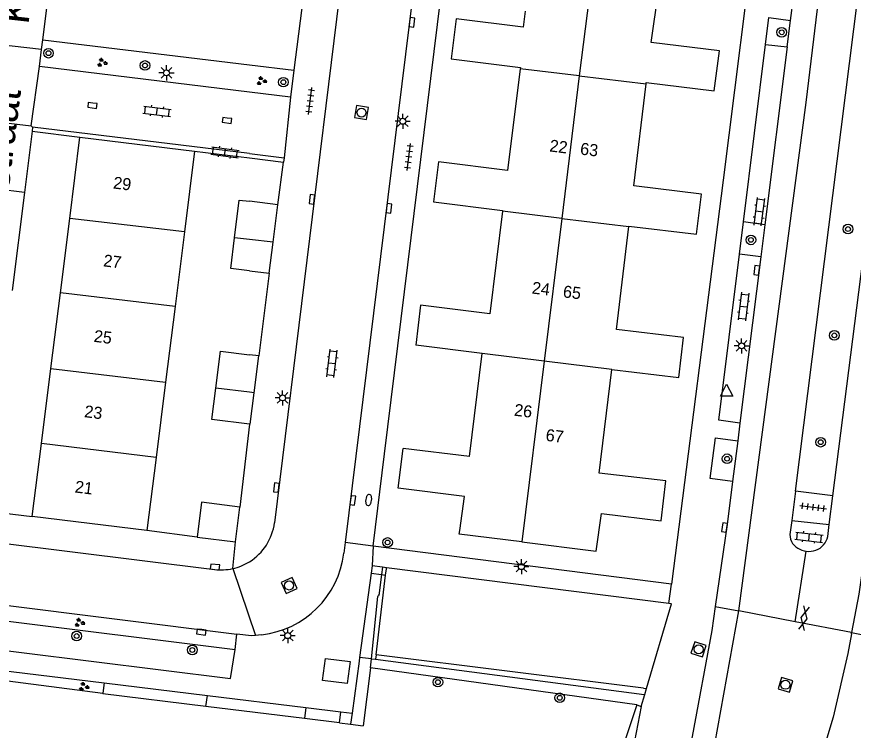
# Model space of a CAD drawing. Extents: x 131000 to 133014, y 396499 to 399001.
# Drawn here: x 131980.7 to 132050.1, y 396628 to 396687.3 of the extents above; entities that cross this region are included whole.
import ezdxf

# ---------------------------------------------------------------- set-up
doc = ezdxf.new("R2010")
doc.units = 0
for name, color, linetype in [('gg-afsc-erfafscheiding', 7, 'Continuous'), ('gg-afsc-hekwerk', 7, 'Continuous'), ('gg-afsc-muur', 7, 'Continuous'), ('gg-anno-huisnummerreeks BGT', 7, 'Continuous'), ('gg-anno-openbare ruimte label', 7, 'Continuous'), ('gg-bbg-bijgebouw', 7, 'Continuous'), ('gg-bbg-hoofdgebouw', 7, 'Continuous'), ('gg-bbg-lage trafo', 7, 'Continuous'), ('gg-bbg-tussenscheiding', 7, 'Continuous'), ('gg-knt-verharding', 7, 'Continuous'), ('gg-knt-verharding nz', 7, 'Continuous'), ('gt-grn-groengrens', 7, 'Continuous'), ('gt-grn-vlakafsluiter', 7, 'Continuous'), ('gt-grn-weggrens', 7, 'Continuous'), ('gt-symb-boom', 7, 'Continuous'), ('gt-symb-brandkraan', 7, 'Continuous'), ('gt-symb-gesloten verharding', 7, 'Continuous'), ('gt-symb-groenvak', 7, 'Continuous'), ('gt-symb-klinker verharding', 7, 'Continuous'), ('gt-symb-kolk', 7, 'Continuous'), ('gt-symb-lichtmast', 7, 'Continuous'), ('gt-symb-rioolschacht', 7, 'Continuous'), ('gt-symb-tegel verharding', 7, 'Continuous'), ('gt-symb-waterafsluiter', 7, 'Continuous')]:
    doc.layers.add(name, color=color, linetype=linetype)

# ---------------------------------------------------------------- blocks, each defined once
blk = doc.blocks.new('gt0-TEG1')
at = {"layer": 'gt-symb-tegel verharding'}
for p, q in [((-1.125, 0), (1.125, 0)), ((-0.9, -0.25), (-0.9, 0.25)), ((-0.45, -0.25), (-0.45, 0.25)), ((0, -0.25), (0, 0.25)), ((0.45, -0.25), (0.45, 0.25)), ((0.9, -0.25), (0.9, 0.25))]:
    blk.add_line(p, q, dxfattribs=at)
blk = doc.blocks.new('gt0-BOOM')
at = {"layer": 'gt-symb-boom'}
for radius in [0.4, 0.2]:
    blk.add_circle((0, 0), radius, dxfattribs=at)
blk = doc.blocks.new('gt0-GESVH1')
at = {"layer": 'gt-symb-gesloten verharding'}
for p, q in [((-0.992, -0.261), (0.008, 0.239)), ((0.008, -0.261), (-0.992, 0.239)), ((0.008, 0.239), (1.008, -0.261)), ((1.008, 0.239), (0.008, -0.261))]:
    blk.add_line(p, q, dxfattribs=at)
blk = doc.blocks.new('gt0-KL1')
at = {"layer": 'gt-symb-klinker verharding'}
for p, q in [((-1.15, 0.3), (1.15, 0.3)), ((-1, -0.3), (-1, 0.3)), ((-0.5, 0.3), (-0.5, 0.45)), ((0, -0.3), (0, 0.3)), ((0.5, 0.3), (0.5, 0.45)), ((1, -0.3), (1, 0.3)), ((-1.15, -0.3), (1.15, -0.3)), ((-0.5, -0.45), (-0.5, -0.3)), ((0.5, -0.45), (0.5, -0.3))]:
    blk.add_line(p, q, dxfattribs=at)
blk = doc.blocks.new('gt0-LMAST')
at = {"layer": 'gt-symb-lichtmast'}
for p, q in [((-0.182, 0.173), (-0.447, 0.438)), ((-0.005, 0.246), (-0.005, 0.621)), ((0.172, 0.173), (0.437, 0.438)), ((-0.255, -0.004), (-0.63, -0.004)), ((-0.182, -0.181), (-0.447, -0.446)), ((-0.005, -0.254), (-0.005, -0.629)), ((0.437, -0.446), (0.172, -0.181)), ((0.245, -0.004), (0.62, -0.004))]:
    blk.add_line(p, q, dxfattribs=at)
blk.add_circle((-0.005, -0.004), 0.25, dxfattribs=at)
blk = doc.blocks.new('gt0-RS')
at = {"layer": 'gt-symb-rioolschacht'}
blk.add_lwpolyline([(-0.5, -0.5), (0.5, -0.5), (0.5, 0.5), (-0.5, 0.5)], close=True, dxfattribs=at)
blk.add_circle((0, 0), 0.375, dxfattribs=at)
blk = doc.blocks.new('gt0-WAFSL')
at = {"layer": 'gt-symb-waterafsluiter'}
for p, q in [((-0.5, -0.333), (0, 0.667)), ((0, 0.667), (0.5, -0.333)), ((0.5, -0.333), (-0.5, -0.333))]:
    blk.add_line(p, q, dxfattribs=at)
blk = doc.blocks.new('gt0-KOLK')
at = {"layer": 'gt-symb-kolk'}
blk.add_lwpolyline([(0, 0), (0.375, 0), (0.375, 0.4), (-0.375, 0.4), (-0.375, 0), (0, 0)], dxfattribs=at)
blk = doc.blocks.new('gt0-BR')
at = {"layer": 'gt-symb-brandkraan'}
for centre, radius, start, end in [((-0.244, 0), 0.206, 107.56694, 252.43307), ((0.599, -2.664), 3, 106.89205, 107.56694), ((0, -0.691), 0.938, 73.10799, 106.89205), ((-0.599, -2.664), 3, 72.43309, 73.10799), ((0.244, 0), 0.206, 287.56695, 72.43309), ((0.599, 2.664), 3, 252.43307, 253.10797), ((0, 0.691), 0.938, 253.10797, 286.89206), ((-0.599, 2.664), 3, 286.89206, 287.56695)]:
    blk.add_arc(centre, radius, start, end, dxfattribs=at)
blk = doc.blocks.new('gt0-GRVAK')
at = {"layer": 'gt-symb-groenvak'}
for p, q in [((-0.11, 0.189), (-0.228, 0.24)), ((-0.182, 0.153), (0.088, 0.153)), ((-0.091, 0.211), (-0.156, 0.322)), ((-0.047, 0.214), (-0.047, 0.393)), ((-0.004, 0.211), (0.061, 0.322)), ((0.015, 0.189), (0.133, 0.24)), ((0.262, -0.052), (0.197, 0.059)), ((0.305, -0.049), (0.305, 0.13)), ((0.349, -0.052), (0.414, 0.059)), ((-0.245, -0.228), (-0.363, -0.177)), ((-0.318, -0.264), (-0.047, -0.264)), ((-0.226, -0.206), (-0.291, -0.095)), ((-0.183, -0.203), (-0.183, -0.024)), ((-0.139, -0.206), (-0.074, -0.095)), ((-0.12, -0.228), (-0.002, -0.177)), ((0.243, -0.074), (0.125, -0.023)), ((0.17, -0.11), (0.441, -0.11)), ((0.368, -0.074), (0.486, -0.023))]:
    blk.add_line(p, q, dxfattribs=at)

msp = doc.modelspace()

# ---------------------------------------------------------------- linework, layer by layer
at = {"layer": 'gg-afsc-erfafscheiding'}
for p, q in [((131982.83, 396685.363), (131983.87, 396693.67)), ((132041.755, 396692.938), (132040.282, 396681.182)), ((131982.83, 396685.363), (132000, 396683.274)), ((132000, 396683.274), (132003.683, 396682.827)), ((131995.44, 396676.11), (132000, 396675.55)), ((132000, 396675.55), (132002.821, 396675.203)), ((132002.34, 396671.65), (132002.821, 396675.203)), ((132039.325, 396673.701), (132035.03, 396640.137)), ((132001.63, 396665.97), (132000.76, 396659.11)), ((132000, 396653.438), (131999.187, 396646.553)), ((132010.261, 396643.31), (132011.206, 396650.975)), ((131995.637, 396644.065), (131991.47, 396644.6)), ((132035.03, 396640.137), (132010.261, 396643.31))]:
    msp.add_line(p, q, dxfattribs=at)
at = {"layer": 'gg-afsc-hekwerk'}
for p, q in [((132011.032, 396641.55), (132010.952, 396640.942)), ((132011.374, 396641.507), (132011.032, 396641.55)), ((132034.827, 396638.547), (132011.374, 396641.507)), ((132010.123, 396633.959), (132010.664, 396639.138)), ((132032.967, 396631.485), (132035.048, 396638.519)), ((132035.048, 396638.519), (132034.827, 396638.547)), ((131961.437, 396634.537), (131987.811, 396631.088)), ((132010.045, 396633.206), (132010.123, 396633.959)), ((132010.045, 396633.206), (132009.427, 396628.385)), ((132032.152, 396630.135), (132010.045, 396633.206)), ((132032.817, 396630.976), (132032.967, 396631.485)), ((131987.811, 396631.088), (131987.805, 396631.037)), ((132032.529, 396630.002), (132032.817, 396630.976)), ((132032.152, 396630.135), (132030.268, 396624.449)), ((132032.152, 396630.135), (132032.529, 396630.002)), ((132007.48, 396628.635), (132008.394, 396628.518)), ((132008.394, 396628.518), (132009.427, 396628.385))]:
    msp.add_line(p, q, dxfattribs=at)
msp.add_lwpolyline([(132010.952, 396640.942), (132010.726, 396639.219), (132010.673, 396639.225), (132010.664, 396639.138)], dxfattribs=at)
at = {"layer": 'gg-afsc-muur'}
for p, q in [((132011.206, 396650.975), (132016.769, 396696.085)), ((132040.282, 396681.182), (132039.325, 396673.701))]:
    msp.add_line(p, q, dxfattribs=at)
at = {"layer": 'gg-bbg-bijgebouw'}
for p, q in [((132002.34, 396671.65), (132000, 396671.943)), ((132001.951, 396668.54), (132002.34, 396671.65)), ((132001.63, 396665.97), (132001.951, 396668.54)), ((132000, 396666.17), (132001.63, 396665.97)), ((132000.76, 396659.11), (132000, 396659.203)), ((132000.382, 396656.04), (132000.76, 396659.11)), ((131998.82, 396643.656), (131999.187, 396646.553)), ((131995.637, 396644.065), (131998.82, 396643.656))]:
    msp.add_line(p, q, dxfattribs=at)
for points in [[(131998.764, 396668.914), (131999.15, 396672.05), (132000, 396671.943)], [(132000, 396666.17), (131998.45, 396666.36), (131998.764, 396668.914)], [(131997.194, 396656.421), (131997.58, 396659.5), (132000, 396659.203)], [(132000, 396653.438), (131996.87, 396653.83), (131997.194, 396656.421)], [(132000, 396653.438), (132000.06, 396653.43), (132000.382, 396656.04)], [(131999.187, 396646.553), (131996.004, 396646.961), (131995.637, 396644.065)]]:
    msp.add_lwpolyline(points, dxfattribs=at)
at = {"layer": 'gg-bbg-hoofdgebouw'}
for p, q in [((132022.88, 396687.737), (132022.736, 396686.4)), ((131985.068, 396670.517), (131985.92, 396677.28)), ((131985.92, 396677.28), (131995.44, 396676.11)), ((131995.44, 396676.11), (131994.595, 396669.401)), ((131984.29, 396664.337), (131985.068, 396670.517)), ((131994.595, 396669.401), (131993.814, 396663.208)), ((131983.499, 396658.059), (131984.29, 396664.337)), ((131993.814, 396663.208), (131993.022, 396656.92)), ((132019.327, 396659.296), (132013.802, 396660.005)), ((132018.254, 396650.738), (132019.327, 396659.296)), ((131982.714, 396651.825), (131983.499, 396658.059)), ((132029.04, 396649.38), (132030.077, 396657.983)), ((131993.022, 396656.92), (131992.236, 396650.676)), ((131981.95, 396645.76), (131982.714, 396651.825)), ((132018.254, 396650.738), (132012.748, 396651.419)), ((131992.236, 396650.676), (131991.47, 396644.6)), ((131991.47, 396644.6), (131981.95, 396645.76))]:
    msp.add_line(p, q, dxfattribs=at)
for points in [[(132032.929, 396681.7), (132032.942, 396681.811), (132038.596, 396681.132), (132039.019, 396684.441), (132033.342, 396685.123), (132034.597, 396693.814)], [(132022.736, 396686.4), (132017.15, 396687.09), (132016.74, 396683.78), (132022.49, 396683.07), (132022.476, 396682.954)], [(132022.476, 396682.954), (132021.42, 396674.49), (132015.68, 396675.21), (132015.27, 396671.89), (132021.01, 396671.18), (132021.002, 396671.117)], [(132031.505, 396669.857), (132031.509, 396669.887), (132037.124, 396669.212), (132037.537, 396672.542), (132031.91, 396673.218), (132032.929, 396681.7)], [(132021.002, 396671.117), (132019.95, 396662.6), (132014.21, 396663.31), (132013.802, 396660.005)], [(132030.077, 396657.983), (132035.641, 396657.312), (132036.043, 396660.625), (132030.476, 396661.294), (132031.505, 396669.857)], [(132017.459, 396644.614), (132017.841, 396647.439), (132012.338, 396648.126), (132012.748, 396651.419)], [(132029.232, 396646.03), (132034.17, 396645.42), (132034.57, 396648.72), (132029.04, 396649.38)], [(132022.608, 396643.66), (132028.79, 396642.894), (132029.232, 396646.03)], [(132022.608, 396643.66), (132017.42, 396644.296), (132017.459, 396644.614)]]:
    msp.add_lwpolyline(points, dxfattribs=at)
at = {"layer": 'gg-bbg-lage trafo'}
msp.add_lwpolyline([(132006.071, 396632.155), (132006.32, 396633.989), (132008.344, 396633.733), (132008.095, 396631.899), (132006.071, 396632.155)], dxfattribs=at)
at = {"layer": 'gg-bbg-tussenscheiding'}
for p, q in [((132028.891, 396694.537), (132027.387, 396682.365)), ((132027.387, 396682.365), (132022.476, 396682.954)), ((132027.387, 396682.365), (132025.925, 396670.526)), ((132027.387, 396682.365), (132032.929, 396681.7)), ((132025.925, 396670.526), (132021.002, 396671.117)), ((131994.595, 396669.401), (131985.068, 396670.517)), ((132025.925, 396670.526), (132024.461, 396658.671)), ((132025.925, 396670.526), (132031.505, 396669.857)), ((132000, 396668.769), (131998.764, 396668.914)), ((132001.951, 396668.54), (132000, 396668.769)), ((131993.814, 396663.208), (131984.29, 396664.337)), ((132024.461, 396658.671), (132019.327, 396659.296)), ((132024.461, 396658.671), (132022.608, 396643.66)), ((132030.077, 396657.983), (132024.461, 396658.671)), ((131983.499, 396658.059), (131993.022, 396656.92)), ((132000, 396656.086), (131997.194, 396656.421)), ((132000.382, 396656.04), (132000, 396656.086)), ((131992.236, 396650.676), (131982.714, 396651.825))]:
    msp.add_line(p, q, dxfattribs=at)
at = {"layer": 'gg-knt-verharding'}
for p, q in [((132013.321, 396736.484), (132002.07, 396645.25)), ((132018.515, 396729.109), (132007.948, 396643.596)), ((132045.331, 396647.88), (132055.366, 396727.349)), ((132007.49, 396712.8), (132003.683, 396682.827)), ((132048.449, 396647.49), (132054.847, 396697.978)), ((132044.937, 396686.973), (132045.836, 396694.117)), ((132044.659, 396684.764), (132044.937, 396686.973)), ((131982.728, 396684.548), (131977.67, 396685.121)), ((131982.728, 396684.548), (131982.83, 396685.363)), ((132041.023, 396670.227), (132042.857, 396684.975)), ((132042.857, 396684.975), (132044.659, 396684.764)), ((131982.55, 396683.13), (131982.728, 396684.548)), ((132044.659, 396684.764), (132042.802, 396670.004)), ((131981.864, 396678.219), (131982.55, 396683.13)), ((132000, 396681.007), (131982.55, 396683.13)), ((132003.683, 396682.827), (132003.399, 396680.594)), ((132003.399, 396680.594), (132000, 396681.007)), ((132003.399, 396680.594), (132002.869, 396675.555)), ((131976.898, 396678.792), (131981.864, 396678.219)), ((131981.98, 396678.11), (131981.938, 396677.776)), ((132000, 396675.906), (131981.98, 396678.11)), ((131981.938, 396677.776), (131981.304, 396672.684)), ((132000, 396675.906), (132002.869, 396675.555)), ((132002.869, 396675.555), (132002.821, 396675.203)), ((131981.304, 396672.684), (131976.284, 396673.309)), ((131981.304, 396672.684), (131980.29, 396664.547)), ((132040.689, 396667.547), (132041.023, 396670.227)), ((132042.802, 396670.004), (132041.023, 396670.227)), ((132042.802, 396670.004), (132042.465, 396667.325)), ((132042.465, 396667.325), (132040.689, 396667.547)), ((132042.465, 396667.325), (132040.727, 396653.506)), ((132040.727, 396653.506), (132040.544, 396652.054)), ((132040.544, 396652.054), (132040.121, 396648.685)), ((132045.331, 396647.88), (132045.023, 396645.445)), ((132048.449, 396647.49), (132045.331, 396647.88)), ((132048.145, 396645.098), (132048.449, 396647.49)), ((131951.307, 396647.034), (131997.09, 396641.37)), ((132045.023, 396645.445), (132044.9, 396644.47)), ((132045.023, 396645.445), (132048.145, 396645.098)), ((132048.02, 396644.11), (132048.145, 396645.098)), ((132007.948, 396643.596), (132007.84, 396642.72)), ((132010.171, 396641.666), (132010.088, 396641.05)), ((132010.177, 396641.708), (132010.171, 396641.666)), ((132011.032, 396641.55), (132010.171, 396641.666)), ((132011.301, 396640.896), (132011.363, 396641.42)), ((132011.363, 396641.42), (132011.374, 396641.507)), ((131962.15, 396640.57), (131998.955, 396636.01)), ((132010.088, 396641.05), (132009.141, 396634.072)), ((132010.511, 396634.28), (132011.301, 396640.896)), ((131998.803, 396634.733), (131998.955, 396636.01)), ((132000.99, 396635.95), (132000.506, 396635.898)), ((131961.521, 396635.175), (131987.917, 396631.952)), ((132032.711, 396631.516), (132010.511, 396634.28)), ((132009.098, 396633.759), (132008.512, 396629.438)), ((132009.141, 396634.072), (132009.098, 396633.759)), ((131987.917, 396631.952), (131987.811, 396631.088)), ((131987.917, 396631.952), (131996.501, 396630.905)), ((132032.711, 396631.516), (132032.967, 396631.485)), ((131996.375, 396629.99), (131996.501, 396630.905)), ((131996.501, 396630.905), (132004.67, 396629.907)), ((132004.558, 396628.992), (131996.375, 396629.99)), ((132004.67, 396629.907), (132004.558, 396628.992)), ((132004.67, 396629.907), (132007.592, 396629.55)), ((132007.48, 396628.635), (132007.592, 396629.55)), ((132007.592, 396629.55), (132008.512, 396629.438)), ((132032.529, 396630.002), (132031.044, 396622.464))]:
    msp.add_line(p, q, dxfattribs=at)
for points in [[(132042.857, 396684.975), (132043.136, 396687.199), (132044.937, 396686.973)], [(132040.727, 396653.506), (132038.977, 396653.778), (132040.689, 396667.547)], [(132040.121, 396648.685), (132038.26, 396648.919), (132038.683, 396652.288), (132040.544, 396652.054)], [(132040.121, 396648.685), (132039.67, 396645.1), (132038.672, 396638.293)], [(131978.184, 396647.63), (131978.01, 396646.23), (131981.95, 396645.76)], [(132038.672, 396638.293), (132038.38, 396636.3), (132036.75, 396627.51), (132035.931, 396623.872)], [(132000.506, 396635.898), (132000.16, 396635.86), (131998.955, 396636.01)], [(131975.26, 396635.181), (131998.428, 396632.319), (131998.803, 396634.733)]]:
    msp.add_lwpolyline(points, dxfattribs=at)
for centre, radius, start, end in [((131997.633, 396645.809), 4.472, 301.95506, 352.81651), ((132046.115, 396644.236), 1.237, 169.07756, 242.31644), ((132046.446, 396644.459), 1.612, 291.61857, 347.50789), ((132000.134, 396643.667), 7.764, 276.33098, 352.99595), ((132046.48, 396644.623), 1.755, 237.63376, 262.08399), ((132046.478, 396644.618), 1.75, 262.10792, 288.7188), ((131997.634, 396645.806), 4.468, 282.48001, 301.96703), ((131997.633, 396645.8), 4.463, 263.01719, 282.51835)]:
    msp.add_arc(centre, radius, start, end, dxfattribs=at)
at = {"layer": 'gg-knt-verharding nz'}
for points in [[(132040.637, 396637.924), (132046.225, 396680.161), (132051.969, 396727.759)], [(132058.112, 396697.583), (132055.418, 396676.048), (132051.495, 396645.465), (132050.594, 396639.317), (132050.003, 396636.133)], [(132010.633, 396540.134), (132020.081, 396567.796), (132025.238, 396583.244), (132032.816, 396605.714), (132035.615, 396615.361), (132036.578, 396618.574), (132038.003, 396623.867), (132038.64, 396626.867), (132040.637, 396637.924)], [(132049.981, 396636.013), (132049.687, 396634.403), (132048.457, 396629.107), (132046.897, 396623.883), (132044.984, 396618.469), (132040.091, 396607.122), (132037.413, 396600.073), (132026.553, 396568.149), (132020.79, 396551.154), (132016.38, 396538.066)]]:
    msp.add_lwpolyline(points, dxfattribs=at)
at = {"layer": 'gt-grn-groengrens'}
for p, q in [((132010.088, 396641.05), (132010.952, 396640.942)), ((132010.952, 396640.942), (132011.301, 396640.896)), ((131975.65, 396637.622), (131998.803, 396634.733)), ((132010.511, 396634.28), (132010.467, 396633.914)), ((132010.123, 396633.959), (132009.141, 396634.072)), ((132010.123, 396633.959), (132010.467, 396633.914)), ((132010.467, 396633.914), (132032.778, 396630.98)), ((132032.778, 396630.98), (132032.817, 396630.976)), ((132008.512, 396629.438), (132008.394, 396628.518))]:
    msp.add_line(p, q, dxfattribs=at)
at = {"layer": 'gt-grn-vlakafsluiter'}
for p, q in [((131996.375, 396629.99), (131987.805, 396631.037)), ((132007.48, 396628.635), (132004.558, 396628.992))]:
    msp.add_line(p, q, dxfattribs=at)
at = {"layer": 'gt-grn-weggrens'}
for p, q in [((131981.98, 396678.11), (131981.864, 396678.219)), ((131981.938, 396677.776), (131985.92, 396677.28)), ((131998.6, 396641.443), (131998.82, 396643.656)), ((132010.261, 396643.31), (132007.948, 396643.596)), ((132010.261, 396643.31), (132010.177, 396641.708)), ((132045.322, 396637.028), (132046.238, 396642.884)), ((131998.6, 396641.443), (132000.506, 396635.898)), ((132034.827, 396638.547), (132035.03, 396640.137)), ((132038.672, 396638.293), (132040.637, 396637.924)), ((132045.322, 396637.028), (132040.637, 396637.924)), ((132050.003, 396636.133), (132045.322, 396637.028)), ((132049.981, 396636.013), (132050.003, 396636.133)), ((132050.003, 396636.133), (132051.967, 396635.726))]:
    msp.add_line(p, q, dxfattribs=at)

# ---------------------------------------------------------------- block references
at = {"layer": 'gt-symb-boom'}
for p in [(132044.196, 396685.981), (131983.305, 396684.244), (131991.318, 396683.225), (132002.812, 396681.839), (132049.701, 396669.639), (132041.635, 396668.739), (132048.568, 396660.81), (132047.427, 396651.938), (132039.658, 396650.564), (132011.462, 396643.614), (131985.647, 396635.839), (131995.251, 396634.684)]:
    msp.add_blockref('gt0-BOOM', p, dxfattribs=at)
at = {"layer": 'gt-symb-boom', "rotation": 172.70443985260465}
for p in [(132015.644, 396632.01), (132025.761, 396630.713)]:
    msp.add_blockref('gt0-BOOM', p, dxfattribs=at)
at = {"layer": 'gt-symb-brandkraan', "rotation": -96.89054832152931}
msp.add_blockref('gt0-BR', (132009.892, 396647.138), dxfattribs=at)
at = {"layer": 'gt-symb-gesloten verharding', "rotation": 77.70114482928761}
msp.add_blockref('gt0-GESVH1', (132046.03, 396637.32), dxfattribs=at)
at = {"layer": 'gt-symb-groenvak'}
for p in [(131987.744, 396683.457), (132000.986, 396681.937), (131985.868, 396636.95), (131986.227, 396631.626)]:
    msp.add_blockref('gt0-GRVAK', p, dxfattribs=at)
at = {"layer": 'gt-symb-klinker verharding'}
for p, rotation in [((131992.323, 396679.417), -6.947410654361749), ((131997.965, 396676.015), -7.587069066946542), ((132042.345, 396671.08), 82.81812146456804), ((132041.024, 396663.208), -97.06814005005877), ((132006.848, 396658.477), 82.93185994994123), ((132046.473, 396644.046), -6.485660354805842)]:
    msp.add_blockref('gt0-KL1', p, dxfattribs=dict(at, rotation=rotation))
at = {"layer": 'gt-symb-kolk'}
for p, rotation in [((132013.292, 396686.839), -96.94741065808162), ((131986.978, 396680.106), 173.16632765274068), ((131998.144, 396678.86), 173.16632765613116), ((132005.379, 396672.089), 83.6281775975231), ((132011.378, 396671.386), -96.89054832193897), ((132042.318, 396666.185), 82.76127349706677), ((132002.421, 396648.149), 83.79902900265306), ((132008.379, 396647.126), -97.12501634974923), ((132039.636, 396644.827), 81.78079075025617), ((131997.115, 396641.379), -5.4539188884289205), ((131996.03, 396636.372), 172.24257421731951)]:
    msp.add_blockref('gt0-KOLK', p, dxfattribs=dict(at, rotation=rotation))
at = {"layer": 'gt-symb-lichtmast'}
for p in [(131993.108, 396682.616), (132012.732, 396678.593), (132040.871, 396659.943), (132002.746, 396655.623), (132022.579, 396641.609), (132003.175, 396635.883)]:
    msp.add_blockref('gt0-LMAST', p, dxfattribs=at)
at = {"layer": 'gt-symb-rioolschacht'}
for p, rotation in [((132009.297, 396679.315), 80.49998940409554), ((132003.288, 396640.039), 24.46292689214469), ((132037.29, 396634.736), -107.87342106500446), ((132044.508, 396631.79), 73.79481462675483)]:
    msp.add_blockref('gt0-RS', p, dxfattribs=dict(at, rotation=rotation))
at = {"layer": 'gt-symb-tegel verharding'}
for p, rotation in [((132005.038, 396680.269), 82.99574075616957), ((132013.228, 396675.627), 82.99574075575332), ((132046.807, 396646.534), -7.181878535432)]:
    msp.add_blockref('gt0-TEG1', p, dxfattribs=dict(at, rotation=rotation))
at = {"layer": 'gt-symb-waterafsluiter'}
msp.add_blockref('gt0-WAFSL', (132039.622, 396656.095), dxfattribs=at)

# ---------------------------------------------------------------- texts
at = {"layer": 'gg-anno-huisnummerreeks BGT'}
for s, rotation, p in [('22', 352.9, (132024.868, 396676.09)), ('63', 353.2, (132027.414, 396675.835)), ('29', 352.8, (131988.631, 396673.017)), ('27', 352.8, (131987.816, 396666.55)), ('24', 352.9, (132023.406, 396664.29)), ('65', 353.2, (132025.988, 396663.974)), ('25', 352.8, (131987.027, 396660.281)), ('26', 352.9, (132021.93, 396654.147)), ('23', 352.8, (131986.239, 396654.025)), ('67', 353.1, (132024.551, 396652.059)), ('21', 352.8, (131985.451, 396647.769))]:
    msp.add_text(s, height=1, rotation=rotation, dxfattribs=at).set_placement(p)
at = {"layer": 'gg-anno-openbare ruimte label'}
for s, rotation, p in [('Kasteel Cannestraat', 83.6, (131981.64, 396686.584)), ('Slot Loevesteinstraat', 82.9, (131977.161, 396650.169))]:
    msp.add_text(s, height=2.5, rotation=rotation, dxfattribs=at).set_placement(p)

doc.saveas('drawing.dxf')
